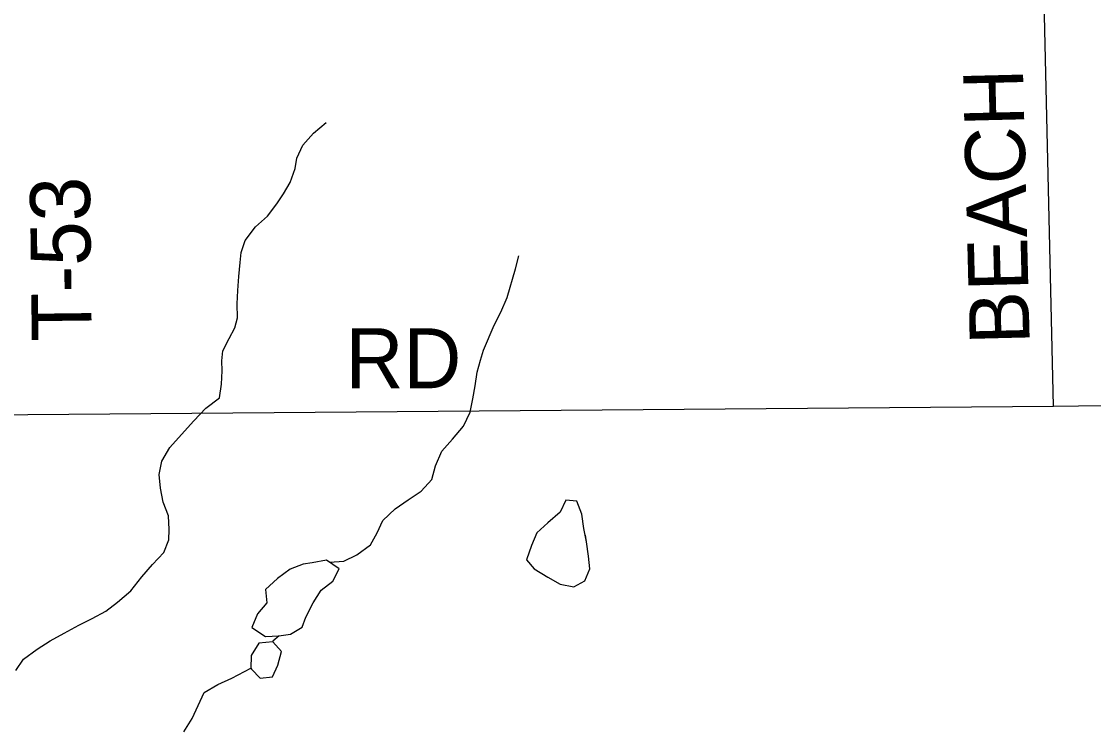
# Model space of a CAD drawing. Extents: x 1985906 to 2277390, y 930619 to 1324581.
# Drawn here: x 2168137 to 2173502, y 1112061 to 1115597 of the extents above; entities that cross this region are included whole.
import ezdxf

# ---------------------------------------------------------------- set-up
doc = ezdxf.new("R2010")
doc.units = 0
for name, color, linetype in [('GM_X_County_Road', 7, 'Continuous'), ('GM_X_County_Road_Text', 7, 'Continuous'), ('GM_X_Minor_Lake', 7, 'Continuous'), ('GM_X_Minor_River', 7, 'Continuous'), ('GM_X_Township_Road', 7, 'Continuous'), ('GM_X_Township_Road_Text', 7, 'Continuous')]:
    doc.layers.add(name, color=color, linetype=linetype)

msp = doc.modelspace()

# ---------------------------------------------------------------- linework, layer by layer
at = {"layer": 'GM_X_County_Road'}
msp.add_lwpolyline([(2165729.7, 1113637.3), (2165780.5, 1113655.8), (2166512.6, 1113658.9), (2167962.3, 1113626.2), (2173302, 1113669.3), (2173802.9, 1113676.2), (2174146.8, 1113709.4), (2174714.3, 1113778.2), (2175347, 1113842.4), (2175445.6, 1113853.8), (2175567.1, 1113861.8)], dxfattribs=at)
at = {"layer": 'GM_X_Minor_Lake'}
for points in [[(2170958.8, 1113024.7), (2170952.3, 1113057), (2170941, 1113128.9), (2170915.7, 1113194.5), (2170861.6, 1113199.5), (2170832.7, 1113138.9), (2170771.6, 1113085.7), (2170716.4, 1113036.6), (2170689.6, 1112972), (2170664.9, 1112901.4), (2170703.8, 1112856)], [(2170958.8, 1113024.7), (2170952.3, 1113057), (2170941, 1113128.9), (2170915.7, 1113194.5), (2170861.6, 1113199.5), (2170832.7, 1113138.9), (2170771.6, 1113085.7), (2170716.4, 1113036.6), (2170689.6, 1112972), (2170664.9, 1112901.4), (2170703.9, 1112856)], [(2170703.8, 1112856), (2170770.7, 1112813.2), (2170833.4, 1112778.3), (2170901.7, 1112765.6), (2170957.3, 1112794.7), (2170982.2, 1112855.2), (2170975, 1112919.2), (2170965.6, 1112991.1), (2170958.8, 1113024.7)], [(2170703.8, 1112856), (2170770.7, 1112813.2), (2170833.4, 1112778.3), (2170901.7, 1112765.6), (2170957.3, 1112794.7), (2170982.2, 1112855.2), (2170975, 1112919.2), (2170965.6, 1112991.1), (2170959.6, 1113024.6)], [(2169591.7, 1112885.4), (2169547.8, 1112878.5), (2169482.1, 1112853.3), (2169418.9, 1112808), (2169357.9, 1112752.8), (2169365.1, 1112684.8), (2169318.1, 1112629.8), (2169289.3, 1112561.2), (2169358.3, 1112516.4), (2169425.1, 1112519.6)], [(2169591.7, 1112885.4), (2169547.8, 1112878.5), (2169482.1, 1112853.3), (2169418.9, 1112808), (2169357.9, 1112752.8), (2169365.1, 1112684.8), (2169318.1, 1112629.8), (2169289.3, 1112561.2), (2169358.3, 1112516.4), (2169426.3, 1112519.7)], [(2169425.1, 1112519.6), (2169484.2, 1112528.8), (2169541.6, 1112563.9), (2169560.7, 1112614.3), (2169597.4, 1112685.1), (2169636.3, 1112748), (2169695.6, 1112793.1), (2169726.4, 1112855.8), (2169663.5, 1112898.7), (2169591.7, 1112885.4)], [(2169426, 1112519.8), (2169484.2, 1112528.8), (2169541.6, 1112563.9), (2169560.7, 1112614.3), (2169597.4, 1112685.1), (2169636.3, 1112748), (2169695.6, 1112793.1), (2169726.4, 1112855.8), (2169663.5, 1112898.7), (2169591.7, 1112885.4)], [(2169284.6, 1112359), (2169287.6, 1112353.5), (2169332.1, 1112307.6), (2169394.1, 1112314.8), (2169421, 1112373.4), (2169437.8, 1112441.8), (2169394.7, 1112490.8)], [(2169394.7, 1112490.8), (2169324.8, 1112483.7), (2169286, 1112420.9), (2169285.1, 1112356.8)], [(2169285.2, 1112358), (2169287.6, 1112353.5), (2169332.1, 1112307.6), (2169394.1, 1112314.8), (2169421, 1112373.4), (2169437.8, 1112441.8), (2169394.7, 1112490.8)], [(2169394.7, 1112490.8), (2169324.8, 1112483.7), (2169286, 1112420.9), (2169285.2, 1112358)]]:
    msp.add_lwpolyline(points, dxfattribs=at)
at = {"layer": 'GM_X_Minor_River'}
for points in [[(2169506.6, 1114860.9), (2169515.7, 1114911.1), (2169544.5, 1114977.8), (2169599.4, 1115036.9), (2169662.5, 1115090.1)], [(2168109.7, 1112346.9), (2168146.7, 1112403.6), (2168215.9, 1112453), (2168281.2, 1112494.3), (2168350.6, 1112533.7), (2168423.9, 1112573.1), (2168491.4, 1112606.4), (2168558.8, 1112643.7), (2168618, 1112688.9), (2168685, 1112746.2), (2168739.8, 1112815.4), (2168792.8, 1112876.5), (2168849.7, 1112937.6), (2168874.6, 1113000.2), (2168875.6, 1113052.3), (2168872.3, 1113120.3), (2168847, 1113190), (2168833.6, 1113259.8), (2168826.4, 1113327.8), (2168839.1, 1113394.1), (2168879.9, 1113463), (2168938.8, 1113528.2), (2168999.6, 1113597.5), (2169060.5, 1113660.7), (2169127.6, 1113712), (2169138.3, 1113780.3), (2169141.1, 1113846.5), (2169140.2, 1113896.5), (2169145.2, 1113946.7), (2169176.1, 1114009.4), (2169205.2, 1114062), (2169218.2, 1114112.3), (2169216.9, 1114182.4), (2169219.7, 1114248.6), (2169224.4, 1114318.8), (2169231.1, 1114389), (2169236.1, 1114439.2), (2169257, 1114499.7), (2169307.8, 1114568.7), (2169368.9, 1114621.9), (2169415.8, 1114682.9), (2169448.9, 1114733.6), (2169481.9, 1114790.3), (2169506.6, 1114860.9)], [(2169678.8, 1112888.9), (2169749.7, 1112894.3), (2169815.2, 1112925.6), (2169884.4, 1112975), (2169917.3, 1113035.7), (2169946.2, 1113098.3), (2170007.2, 1113155.5), (2170072.5, 1113200.8), (2170137.7, 1113244.1), (2170190.7, 1113303.2), (2170209.4, 1113371.6), (2170240.1, 1113444.3), (2170295.1, 1113505.5), (2170349.9, 1113570.6), (2170382.7, 1113639.3), (2170395.4, 1113707.6), (2170408.2, 1113772), (2170417, 1113840.3), (2170433.9, 1113900.7), (2170448.9, 1113951), (2170502.7, 1114076.2), (2170535.5, 1114140.9), (2170568.2, 1114213.6), (2170609.5, 1114358.6), (2170626.3, 1114423.1)], [(2169426.3, 1112519.7), (2169395.7, 1112493.3), (2169394.6, 1112490.6)], [(2168950.6, 1112040.1), (2168991.4, 1112106.9), (2169022.2, 1112171.6), (2169051.1, 1112236.2), (2169120.4, 1112275.6), (2169189.9, 1112308.9), (2169285.1, 1112358)]]:
    msp.add_lwpolyline(points, dxfattribs=at)
at = {"layer": 'GM_X_Township_Road'}
msp.add_lwpolyline([(2173302, 1113669.3), (2173242.8, 1116207.5), (2173256.8, 1116257.5), (2173280.7, 1116283.6), (2173322.7, 1116299.6), (2173392.6, 1116309.7), (2173419.5, 1116324), (2173437.9, 1116342.2), (2173461.5, 1116373.8), (2173466.4, 1116380.4)], dxfattribs=at)

# ---------------------------------------------------------------- texts
at = {"layer": 'GM_X_County_Road_Text'}
msp.add_text('RD', height=300, rotation=0, dxfattribs=at).set_placement((2169759.2, 1113760))
at = {"layer": 'GM_X_Township_Road_Text'}
for s, rotation, p in [('BEACH', 91.4219, (2173183.2, 1113981.6)), ('T-53', 90.7069, (2168489.1, 1113995.4))]:
    msp.add_text(s, height=300, rotation=rotation, dxfattribs=at).set_placement(p)

doc.saveas('drawing.dxf')
